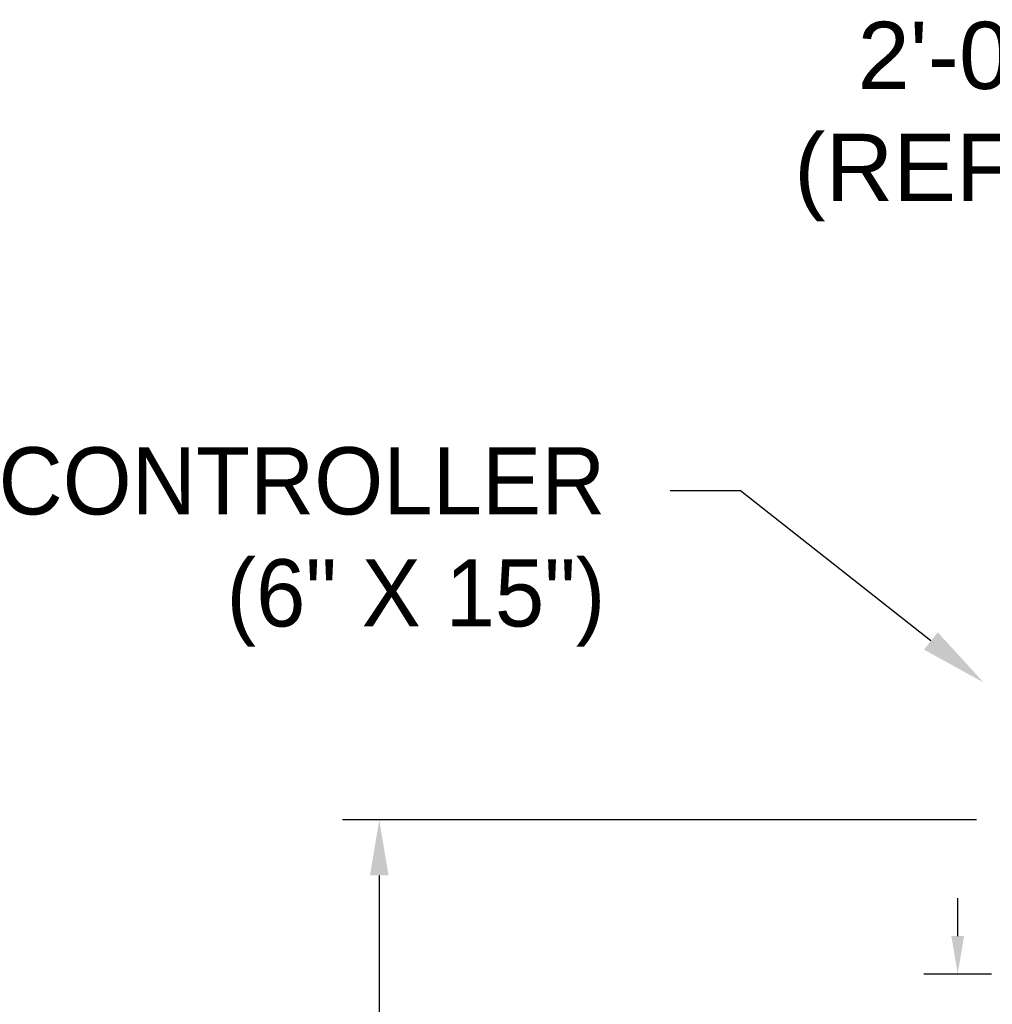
# Model space of a CAD drawing. Header units: inches. Extents: x 170 to 312, y 215 to 248.
# Tile 554 of 656: x 298.21 to 299.57, y 222.17 to 223.55. Entities that reach past the tile are written whole.
import ezdxf
from ezdxf import colors
from ezdxf.entities.mleader import LeaderData, LeaderLine
from ezdxf.math import Vec2, Vec3

# ---------------------------------------------------------------- set-up
doc = ezdxf.new("R2010")
doc.units = ezdxf.units.IN
doc.header["$LTSCALE"] = 0.25
doc.header["$MEASUREMENT"] = 0
doc.layers.add('ANNOTATIONS', color=1, linetype='Continuous')
doc.styles.add('ARIAL', font='arial.ttf', dxfattribs={"height": 0.09375})

msp = doc.modelspace()

# ---------------------------------------------------------------- linework, layer by layer
at = {"layer": 'ANNOTATIONS'}
for p, q in [((299.54444, 222.42941), (298.66046, 222.42941)), ((298.71155, 222.35175), (298.71155, 221.55133)), ((299.51829, 222.26716), (299.51829, 222.3203)), ((299.56542, 222.21402), (299.47115, 222.21402))]:
    msp.add_line(p, q, dxfattribs=at)
for points in [[(298.7245, 222.35175), (298.69861, 222.35175), (298.71155, 222.42941)], [(299.52714, 222.26716), (299.50943, 222.26716), (299.51829, 222.21402)]]:
    msp.add_solid(points, dxfattribs=at)

# ---------------------------------------------------------------- texts
at = {"layer": 'ANNOTATIONS', "insert": (299.63937, 223.40353), "char_height": 0.09375, "attachment_point": 6, "style": 'ARIAL'}
msp.add_mtext('2\'-0"\\P(REF)', dxfattribs=at)

# ---------------------------------------------------------------- leaders
at = {"layer": 'ANNOTATIONS'}
ml = msp.add_multileader_mtext('Standard', dxfattribs=at)
ml.set_content('CONTROLLER \\P(6" X 15")', color=256, style='ARIAL')
ml.set_leader_properties()
ml.build(insert=Vec2(0, 0))
ml.multileader.update_dxf_attribs({"dogleg_length": 0.36, "arrow_head_size": 0.09375})
ctx = ml.context
ctx.base_point, ctx.char_height, ctx.arrow_head_size, ctx.landing_gap_size, ctx.plane_origin = Vec3(298.05029, 222.88849), 0.09375, 0.09375, 0.09, Vec3(299.90224, 222.45526)
ctx.text_align_type = 2
notes = []
notes.append((ctx, [(0, (1, 1, 0), (299.21516, 222.88849), (-1, 0), 0.09796, [(0, [(299.55453, 222.62085)], 0, [])])]))
ctx.mtext.insert, ctx.mtext.alignment, ctx.mtext.flow_direction = Vec3(299.0272, 222.94915), 3, 5
for ctx, leaders in notes:
    for number, flags, end, landing, length, lines in leaders:
        leader = LeaderData()
        leader.index, (leader.has_last_leader_line, leader.has_dogleg_vector, leader.attachment_direction) = number, flags
        leader.last_leader_point, leader.dogleg_vector, leader.dogleg_length = Vec3(end), Vec3(landing), length
        for number, points, colour, breaks in lines:
            line = LeaderLine()
            line.index, line.vertices, line.color, line.breaks = number, Vec3.list(points), colors.encode_raw_color(colour), breaks
            leader.lines.append(line)
        ctx.leaders.append(leader)

doc.saveas('drawing.dxf')
